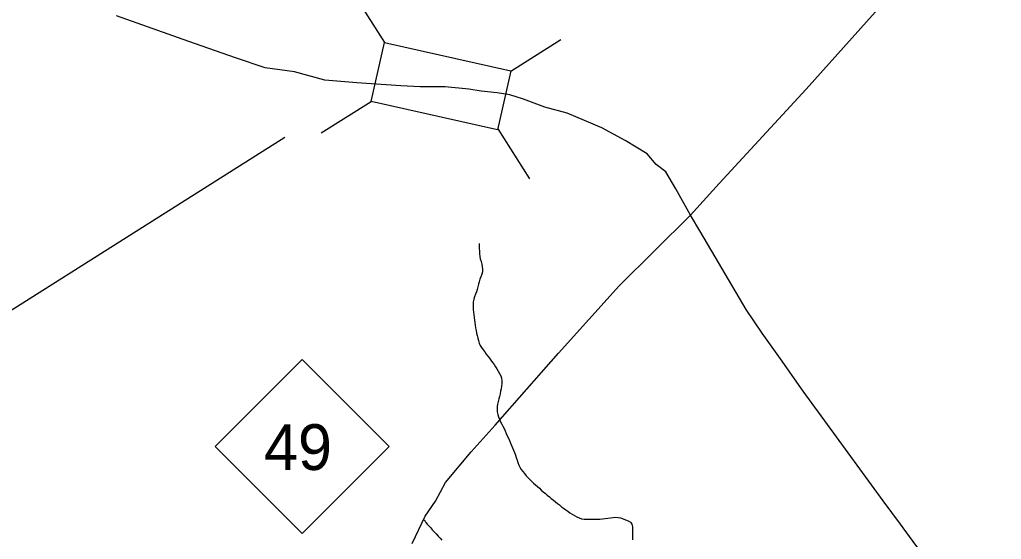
# Model space of a CAD drawing. Extents: x 1950930 to 2061844, y 904556 to 1017002.
# Drawn here: x 1989331 to 1993088, y 928951 to 930940 of the extents above; entities that cross this region are included whole.
import ezdxf

# ---------------------------------------------------------------- set-up
doc = ezdxf.new("R2010")
doc.units = 0
for name, color, linetype in [('Exist Hydrographic Creek Single Shore', 7, 'Continuous'), ('Exist Road Non-System Type 51', 7, 'Continuous'), ('Exist Road Primary NC Attributed', 7, 'Continuous'), ('Exist Road Primary NC Shield CELL', 7, 'Continuous'), ('Exist Road Primary NC Shield Number Label', 7, 'Continuous'), ('Exist Road Secondary Structure Standard Bridge CELL', 7, 'Continuous'), ('Exist Road Secondary Structure Standard Bridge Number Label', 7, 'Continuous'), ('Exist Road Secondary Type 41 Attributed', 7, 'Continuous'), ('Exist Road Secondary Type 51 Attributed', 7, 'Continuous')]:
    doc.layers.add(name, color=color, linetype=linetype)

msp = doc.modelspace()

# ---------------------------------------------------------------- linework, layer by layer
at = {"layer": 'Exist Hydrographic Creek Single Shore'}
for points in [[(1991088.9, 930083.6), (1991089.6, 930073.8), (1991090, 930064.1), (1991090.4, 930054.2), (1991091.2, 930043.6), (1991092, 930033.6), (1991093.9, 930024.1), (1991096.9, 930013.8), (1991099.2, 930004.2), (1991101.5, 929994.9), (1991102.3, 929985), (1991101.9, 929975.4), (1991099.4, 929965.5), (1991096.1, 929955.5), (1991092.4, 929946.8), (1991089.6, 929937), (1991086.7, 929927.3), (1991084.6, 929917.5), (1991081.8, 929907.8), (1991078.9, 929898.5), (1991075.2, 929888.9), (1991071.9, 929878.9), (1991068.6, 929870), (1991067, 929860.1), (1991066.2, 929850.5), (1991066.2, 929839.5), (1991066.4, 929830.2), (1991067.6, 929819.8), (1991068.9, 929810.3), (1991069.9, 929800.5), (1991071.5, 929790.4), (1991073, 929780.5), (1991074.6, 929770.1), (1991075.8, 929760.2), (1991078.1, 929750.1), (1991079.3, 929740.2), (1991081.8, 929731.3), (1991084.2, 929721.1), (1991086.9, 929711.4), (1991089.6, 929702), (1991093.7, 929693.3), (1991099, 929684.8), (1991104.9, 929676.6), (1991111.1, 929668.3), (1991116.4, 929659.8), (1991123, 929652.3), (1991128.7, 929644.1), (1991134.7, 929636.7), (1991141, 929628.1), (1991146.8, 929619.9), (1991152.3, 929611.7), (1991157.6, 929603.2), (1991162.6, 929594.8), (1991167.5, 929585.9), (1991172, 929576.8), (1991175.1, 929567.7), (1991176.9, 929557.7), (1991176.7, 929547.1), (1991175.5, 929537.2), (1991173.8, 929527.3), (1991171.8, 929517.5), (1991169.7, 929508.1), (1991167.7, 929498.2), (1991165.2, 929488.1), (1991162.4, 929478.3), (1991160.3, 929468.5), (1991158.7, 929459), (1991158.3, 929448.9), (1991158.9, 929439.1), (1991160.9, 929429), (1991163.6, 929419.3), (1991167.1, 929410.3), (1991171.6, 929401), (1991175.9, 929391.8), (1991180.6, 929383.8), (1991184.9, 929374.7), (1991189, 929365.6), (1991192.9, 929356.4), (1991197, 929347.2), (1991201.5, 929338.1), (1991205, 929329), (1991209.3, 929319), (1991212.8, 929309.9), (1991216.9, 929300.8), (1991220.8, 929291.6), (1991224.5, 929282.6), (1991228.4, 929273.5), (1991231.5, 929263.6), (1991234.5, 929253.9), (1991237.2, 929244.6), (1991240.7, 929234.6), (1991245.4, 929226.6), (1991250.7, 929218.1), (1991256.1, 929210), (1991262.6, 929202.5), (1991269.2, 929194.2), (1991276.2, 929187.5), (1991282.9, 929180), (1991290.3, 929173.1), (1991297.7, 929166.3)], [(1991297.7, 929166.3), (1991305.1, 929159.6), (1991312.5, 929152.7), (1991319.8, 929146.4), (1991327.2, 929139.6), (1991335, 929132.7), (1991342.8, 929126.2), (1991350.4, 929120.2), (1991358.2, 929113.3), (1991365.6, 929106.6), (1991374, 929100.8), (1991381.4, 929094), (1991389.1, 929087.9), (1991397.1, 929082.3), (1991404.9, 929075.4), (1991412.9, 929069.7), (1991420.9, 929063.6), (1991428.9, 929058), (1991437.1, 929051.8), (1991445.7, 929046.9), (1991454.6, 929041.9), (1991463.6, 929036.4), (1991472.6, 929033.1), (1991481.4, 929029.7), (1991491.5, 929027.7), (1991501.1, 929027.5), (1991511.4, 929028.3), (1991522, 929027.9), (1991531.7, 929027.7), (1991541.9, 929028.1), (1991551.8, 929028.3), (1991561.6, 929028.9), (1991571.6, 929030.2), (1991582.1, 929031.4), (1991591.7, 929033.2), (1991601.8, 929034.5), (1991611.6, 929035), (1991621.3, 929034.8), (1991631.1, 929032.9), (1991640.9, 929029.8), (1991650, 929026), (1991659.4, 929021.7), (1991668.4, 929016.7), (1991674.4, 929009.3), (1991676.6, 928999.2), (1991677, 928989.4), (1991676.6, 928979.6), (1991676.6, 928969.1), (1991676.6, 928959), (1991676.6, 928948.5)]]:
    msp.add_lwpolyline(points, dxfattribs=at)
at = {"layer": 'Exist Road Non-System Type 51'}
msp.add_lwpolyline([(1990879.4, 929026.1), (1990877.9, 929025.5), (1990878.4, 929024.3), (1990879.9, 929023.7), (1990880.9, 929023.1), (1990882.2, 929020.1), (1990885.8, 929015.2), (1990891.1, 929008.5), (1990896.5, 929002.4), (1990903.9, 928995.2), (1990910.2, 928986.7), (1990917.6, 928979.4), (1990925, 928971.5), (1990932.4, 928962.4), (1990940.2, 928955.1), (1990947.1, 928947.2)], dxfattribs=at)
at = {"layer": 'Exist Road Primary NC Attributed'}
for points in [[(1991898.5, 930191.9), (1992008, 930313.5), (1992341.7, 930674.7), (1992605.6, 930969.2), (1992829.9, 931218.8), (1992895, 931296.9), (1992952.9, 931390.1), (1992976.9, 931433.9), (1993012, 931516.5), (1993036.8, 931572.4), (1993057.5, 931666.6), (1993071, 931740.2), (1993081, 931888)], [(1990833.7, 928934.4), (1990882.3, 929039.3), (1990921.8, 929097), (1990960.1, 929168.5), (1991058.4, 929286.2), (1991150.8, 929388), (1991393.3, 929663.3), (1991625.9, 929920.8), (1991898.5, 930191.9)]]:
    msp.add_lwpolyline(points, dxfattribs=at)
at = {"layer": 'Exist Road Primary NC Shield CELL'}
msp.add_lwpolyline([(1990078.7, 929306), (1990411.7, 929639), (1990744.7, 929306), (1990411.7, 928973)], close=True, dxfattribs=at)
at = {"layer": 'Exist Road Secondary Structure Standard Bridge CELL'}
for p, q in [((1990605.7, 931044.7), (1990726.8, 930853.4)), ((1991210.2, 930743.6), (1991401.5, 930864.7)), ((1990484.7, 930506.5), (1990675.9, 930627.5)), ((1991160.5, 930522.8), (1991281.6, 930331.5))]:
    msp.add_line(p, q, dxfattribs=at)
msp.add_lwpolyline([(1990726.8, 930853.4), (1991210.4, 930744.7), (1991159.6, 930518.7), (1990675.9, 930627.5)], close=True, dxfattribs=at)
at = {"layer": 'Exist Road Secondary Structure Standard Bridge Number Label'}
msp.add_line((1990345.2, 930488.8), (1987435.1, 928648.6), dxfattribs=at)
at = {"layer": 'Exist Road Secondary Type 41 Attributed'}
for points in [[(1991096.7, 930666.1), (1991050.1, 930674.6), (1990959.9, 930683.1), (1990863.5, 930683.5), (1990789.5, 930687.5), (1990621.4, 930698.4), (1990498.4, 930709.1), (1990383.3, 930740.9), (1990270.6, 930755.7), (1990156.6, 930794), (1989978.8, 930856.4), (1989701.2, 930955.3)], [(1991898.5, 930191.9), (1991842, 930292.7), (1991804.5, 930357.3), (1991767.3, 930386.1), (1991733.1, 930427.1), (1991648, 930478.1), (1991559.6, 930525.7), (1991426, 930582.7), (1991340.9, 930605.2), (1991259, 930635.4), (1991207.1, 930652.7), (1991159, 930660.6), (1991096.7, 930666.1)]]:
    msp.add_lwpolyline(points, dxfattribs=at)
at = {"layer": 'Exist Road Secondary Type 51 Attributed'}
msp.add_lwpolyline([(1993126.6, 928630.7), (1993027.6, 928687.6), (1992964.1, 928727.6), (1992911.8, 928764.3), (1992866, 928804.4), (1992827.3, 928844.3), (1992794.9, 928884.1), (1992761.4, 928927.8), (1992701.7, 929008.8), (1992636.1, 929098), (1992457.5, 929343.3), (1992330.1, 929518.6), (1992243, 929641.4), (1992172.1, 929740.6), (1992111.3, 929831.2), (1991937.9, 930125.6), (1991898.5, 930191.9)], dxfattribs=at)

# ---------------------------------------------------------------- texts
at = {"layer": 'Exist Road Primary NC Shield Number Label'}
msp.add_text('49', height=175, dxfattribs=at).set_placement((1990265.9, 929216.3))

doc.saveas('drawing.dxf')
